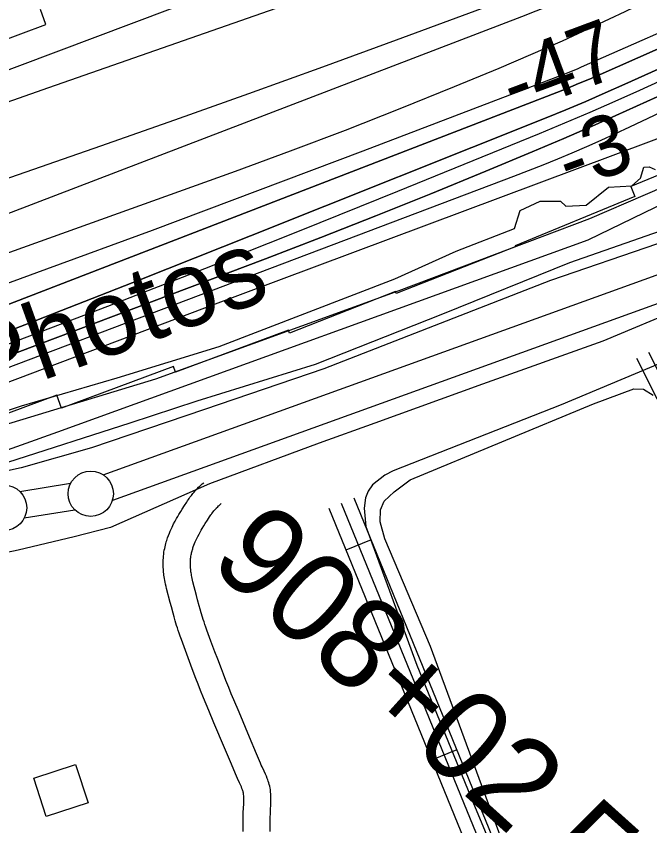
# Model space of a CAD drawing. Extents: x 3651524 to 3689615, y 505651 to 531377.
# Drawn here: x 3677747 to 3678446, y 515509 to 516402 of the extents above; entities that cross this region are included whole.
import ezdxf

# ---------------------------------------------------------------- set-up
doc = ezdxf.new("R2010")
doc.units = 0
for name, color, linetype in [('V-BLDG-OTLN', 7, 'Continuous'), ('V-LEVE-TOET', 7, 'Continuous'), ('V-RIVR-EDGE', 7, 'Continuous'), ('V-RIVR-IDEN', 7, 'Continuous'), ('V-RIVR-RANG', 7, 'Continuous'), ('V-ROAD-CNTR', 7, 'Continuous'), ('V-RRAP-FSHR', 7, 'Continuous'), ('V-RRAP-RVMT', 7, 'Continuous'), ('V-SITE-VEGE', 7, 'Continuous'), ('V-SURV-IDEN', 7, 'Continuous'), ('V-SURV-LINE', 7, 'Continuous'), ('V-TOPO-DPTH', 7, 'Continuous'), ('V-TOPO-MAJR', 7, 'Continuous'), ('V-TOPO-MINR', 7, 'Continuous'), ('V-TOPO-SHOR', 7, 'Continuous'), ('V-TOPO-WATR', 7, 'Continuous')]:
    doc.layers.add(name, color=color, linetype=linetype)

msp = doc.modelspace()

# ---------------------------------------------------------------- linework, layer by layer
at = {"layer": 'V-BLDG-OTLN'}
msp.add_lwpolyline([(3677826.342, 515534.566), (3677780.244, 515519.618), (3677766.555, 515561.827), (3677812.653, 515576.776)], close=True, dxfattribs=at)
at = {"layer": 'V-LEVE-TOET'}
for points in [[(3678453.886, 516150.611), (3678335.936, 516110.482), (3678186.1, 516051.842), (3678086.213, 516012.918), (3677954.647, 515968.005), (3677830.15, 515925.982), (3677752.594, 515903.722), (3677662.052, 515884.187)], [(3678481.538, 516080.16), (3678393.716, 516043.537), (3678261.108, 515996.136), (3678142.607, 515953.01), (3678081.091, 515930.983), (3677960.058, 515886.396), (3677850.992, 515838.102), (3677811.224, 515827.74), (3677749.333, 515813.238), (3677615.04, 515784.912)]]:
    msp.add_lwpolyline(points, dxfattribs=at)
at = {"layer": 'V-RIVR-EDGE'}
msp.add_lwpolyline([(3677626.054, 515930.438), (3677752.827, 515972.147), (3677858.561, 516003.103), (3677970.907, 516037.644), (3678164.397, 516112.207), (3678232.309, 516142.655), (3678296.606, 516167.71), (3678302.658, 516187.506), (3678324.895, 516197.656), (3678347.107, 516197.601), (3678353.097, 516192.184), (3678375.312, 516193.329), (3678399.974, 516213.079), (3678425.792, 516214.816), (3678435.418, 516223.197), (3678439.05, 516235.195), (3678445.055, 516235.78), (3678451.651, 516232.762)], dxfattribs=at)
at = {"layer": 'V-ROAD-CNTR'}
for p, q in [((3678138.318, 515824.44), (3678110.545, 515813.098)), ((3678232.833, 515592.996), (3678205.061, 515581.654))]:
    msp.add_line(p, q, dxfattribs=at)
for points in [[(3678444.25, 516031.429), (3678670.096, 515583.818), (3678992.725, 514912.671)], [(3678430.858, 516024.672), (3678656.639, 515577.19), (3678972.393, 514920.346)], [(3677912.586, 515822.202), (3677913.019, 515823.636), (3677913.501, 515825.141), (3677914.009, 515826.646), (3677914.994, 515829.352), (3677915.999, 515831.897), (3677916.991, 515834.241), (3677917.961, 515836.406), (3677918.904, 515838.412), (3677919.811, 515840.261), (3677920.699, 515842.012), (3677922.358, 515845.139), (3677923.874, 515847.864), (3677925.225, 515850.214), (3677926.44, 515852.272), (3677928.549, 515855.745), (3677930.173, 515858.358), (3677932.596, 515862.188), (3677935.056, 515866.035), (3677936.006, 515867.492), (3677936.937, 515868.876), (3677937.828, 515870.159), (3677938.711, 515871.392), (3677940.32, 515873.54), (3677941.814, 515875.424), (3677943.167, 515877.043), (3677944.386, 515878.437), (3677945.482, 515879.639), (3677946.504, 515880.72), (3677948.219, 515882.452), (3677949.595, 515883.772), (3677950.686, 515884.778), (3677952.284, 515886.194), (3677953.825, 515887.492)], [(3678119.415, 515870.729), (3678561.859, 514787.298), (3678558.993, 514792.406), (3678564.799, 514793.411), (3678968.426, 514918.708)], [(3677941.306, 515813.53), (3677941.669, 515814.732), (3677941.999, 515815.767), (3677942.319, 515816.71), (3677943.046, 515818.71), (3677943.769, 515820.539), (3677944.499, 515822.265), (3677945.227, 515823.892), (3677945.946, 515825.42), (3677946.657, 515826.869), (3677947.331, 515828.198), (3677948.72, 515830.817), (3677949.986, 515833.094), (3677951.145, 515835.108), (3677952.18, 515836.86), (3677954.111, 515840.043), (3677955.589, 515842.42), (3677957.908, 515846.086), (3677960.26, 515849.761), (3677961.02, 515850.928), (3677961.705, 515851.946), (3677962.346, 515852.869), (3677962.915, 515853.664), (3677964.082, 515855.222), (3677965.082, 515856.482), (3677965.971, 515857.547), (3677966.766, 515858.455), (3677967.474, 515859.233), (3677968.066, 515859.86), (3677969.263, 515861.068), (3677970.149, 515861.918), (3677970.802, 515862.52), (3677971.9, 515863.492), (3677973.159, 515864.554)], [(3678091.641, 515859.387), (3678534.789, 514774.236), (3678543.211, 514759.228), (3678571.835, 514764.183), (3679379.664, 515014.954), (3679427.868, 515040.096), (3679508.154, 515070.107), (3679559.394, 515077.504), (3679590.847, 515080.24), (3679632.714, 515085.935), (3679641.393, 515082.413), (3679650.236, 515063.349), (3679655.212, 515030.934), (3679667.813, 514986.511)], [(3678105.528, 515865.058), (3678548.324, 514780.767), (3678551.102, 514775.817), (3678568.317, 514778.797), (3679373.926, 515028.879), (3679421.751, 515053.823), (3679504.414, 515084.722), (3679557.671, 515092.411), (3679589.185, 515095.152), (3679634.652, 515101.337), (3679652.512, 515094.089), (3679664.739, 515067.729), (3679669.897, 515034.131), (3679682.244, 514990.604)], [(3677997.154, 515503.126), (3677997.25, 515518.179), (3677997.278, 515520.088), (3677997.391, 515523.568), (3677997.683, 515529.311), (3677997.887, 515533.393), (3677997.983, 515536.272), (3677998.009, 515538.33), (3677997.998, 515539.814), (3677997.97, 515540.844), (3677997.893, 515542.451), (3677997.772, 515543.99), (3677997.722, 515544.444), (3677997.66, 515544.89), (3677997.598, 515545.258), (3677997.39, 515546.28), (3677997.164, 515547.183), (3677996.904, 515548.077), (3677996.621, 515548.952), (3677996.317, 515549.812), (3677996.02, 515550.596), (3677995.317, 515552.32), (3677994.666, 515553.808), (3677993.308, 515556.736), (3677991.059, 515561.458), (3677989.863, 515564.06), (3677988.731, 515566.675), (3677984.344, 515577.2), (3677976.664, 515595.431), (3677965.101, 515622.826), (3677959.356, 515636.593), (3677956.502, 515643.512), (3677953.665, 515650.455), (3677950.451, 515658.457), (3677947.686, 515665.479), (3677945.298, 515671.637), (3677941.203, 515682.38), (3677938.17, 515690.461), (3677933.681, 515702.557), (3677929.206, 515714.704), (3677927.948, 515718.193), (3677926.798, 515721.513), (3677925.759, 515724.622), (3677924.815, 515727.537), (3677923.948, 515730.293), (3677922.408, 515735.377), (3677921.109, 515739.844), (3677920.005, 515743.765), (3677918.163, 515750.542), (3677916.817, 515755.641), (3677912.915, 515770.788), (3677912.321, 515773.193), (3677911.788, 515775.54), (3677911.326, 515777.762), (3677910.927, 515779.869), (3677910.585, 515781.862), (3677910.296, 515783.741), (3677910.051, 515785.514), (3677909.848, 515787.186), (3677909.673, 515788.818), (3677909.427, 515791.736), (3677909.278, 515794.358), (3677909.204, 515796.669), (3677909.186, 515798.703), (3677909.208, 515800.487), (3677909.258, 515802.113), (3677909.406, 515804.777), (3677909.58, 515806.851), (3677909.752, 515808.469), (3677910.055, 515810.766), (3677910.43, 515813.072), (3677910.807, 515815.044), (3677911.208, 515816.914), (3677911.636, 515818.706), (3677912.081, 515820.416), (3677912.506, 515821.927)], [(3678027.154, 515503.034), (3678027.248, 515517.865), (3678027.27, 515519.378), (3678027.367, 515522.316), (3678027.645, 515527.803), (3678027.861, 515532.143), (3678027.977, 515535.578), (3678028.011, 515538.258), (3678027.994, 515540.326), (3678027.952, 515541.958), (3678027.837, 515544.347), (3678027.644, 515546.802), (3678027.496, 515548.152), (3678027.316, 515549.442), (3678027.098, 515550.744), (3678026.65, 515552.932), (3678026.13, 515555.007), (3678025.588, 515556.879), (3678025.037, 515558.578), (3678024.493, 515560.116), (3678023.946, 515561.566), (3678022.951, 515564.004), (3678022.018, 515566.134), (3678020.46, 515569.496), (3678018.231, 515574.176), (3678017.261, 515576.284), (3678016.345, 515578.403), (3678012.012, 515588.794), (3678004.308, 515607.087), (3677992.763, 515634.436), (3677987.066, 515648.089), (3677984.254, 515654.906), (3677981.469, 515661.721), (3677978.327, 515669.543), (3677975.628, 515676.397), (3677973.3, 515682.403), (3677969.263, 515692.994), (3677966.276, 515700.951), (3677961.819, 515712.961), (3677957.392, 515724.976), (3677956.234, 515728.189), (3677955.2, 515731.175), (3677954.257, 515733.998), (3677953.395, 515736.659), (3677952.614, 515739.142), (3677951.168, 515743.914), (3677949.951, 515748.098), (3677948.919, 515751.765), (3677947.141, 515758.304), (3677945.847, 515763.211), (3677942.003, 515778.128), (3677941.513, 515780.111), (3677941.104, 515781.914), (3677940.752, 515783.608), (3677940.451, 515785.195), (3677940.197, 515786.68), (3677939.982, 515788.073), (3677939.803, 515789.376), (3677939.654, 515790.594), (3677939.539, 515791.674), (3677939.355, 515793.85), (3677939.25, 515795.688), (3677939.2, 515797.277), (3677939.188, 515798.653), (3677939.202, 515799.845), (3677939.232, 515800.819), (3677939.336, 515802.691), (3677939.446, 515804.005), (3677939.544, 515804.917), (3677939.739, 515806.4), (3677939.974, 515807.848), (3677940.209, 515809.076), (3677940.468, 515810.28), (3677940.746, 515811.444), (3677941.041, 515812.578), (3677941.386, 515813.805)]]:
    msp.add_lwpolyline(points, dxfattribs=at)
at = {"layer": 'V-RRAP-FSHR'}
msp.add_lwpolyline([(3676687.122, 515122.157), (3676669.671, 515433.303), (3676704.575, 515496.801), (3677047.074, 515676.716), (3677793.157, 515943.413), (3678377.803, 516155.078), (3678796.656, 516358.274), (3679022.229, 516447.237), (3679230.65, 516614.583), (3680015.882, 517005.612), (3680504.43, 517186.381), (3680687.746, 517283.253), (3681246.926, 517568.878), (3682033.887, 518068.532), (3682134.527, 518136.344)], dxfattribs=at)
at = {"layer": 'V-RRAP-RVMT'}
for points in [[(3677669.218, 516351.23), (3677779.933, 516392.382), (3677773.858, 516408.833)], [(3678547.936, 516264.813), (3678424.619, 516213.77), (3678429.084, 516203), (3678297.051, 516148.439)], [(3678297.051, 516148.439), (3678297.334, 516147.59), (3678166.1, 516096.019), (3678165.273, 516098.224), (3678048.375, 516052.36), (3678047.164, 516055.603), (3677922.863, 516009.289), (3677920.421, 516015.731), (3677797.034, 515969.761), (3677791.754, 515984.037), (3677672.211, 515939.494)]]:
    msp.add_lwpolyline(points, dxfattribs=at)
at = {"layer": 'V-SITE-VEGE'}
for points in [[(3677734.32, 515951.314), (3677901.193, 516002.078), (3678169.261, 516099.352), (3678379.46, 516178.849), (3678502.184, 516231.689)], [(3678510.747, 516183.346), (3678433.982, 516156.513), (3678357.215, 516129.68), (3678217.023, 516073.113), (3678076.854, 516017.884), (3677946.3, 515977.223), (3677872.254, 515953.024), (3677737.639, 515909.752)], [(3678514.061, 514877.351), (3678428.641, 515093.673), (3678333.23, 515353.007), (3678295, 515459.911), (3678286.978, 515481.828), (3678203.713, 515706.82), (3678153.482, 515825.483), (3678148.439, 515844.31), (3678148.665, 515857.698), (3678152.837, 515867), (3678163.724, 515877.533), (3678181.349, 515890.621), (3678383.585, 515974.268), (3678428.047, 515990.932), (3678438.756, 515990.752), (3678449.35, 515983.881)]]:
    msp.add_lwpolyline(points, dxfattribs=at)
at = {"layer": 'V-SURV-LINE'}
for points in [[(3677842.97, 515896.205), (3678554.384, 516152.945)], [(3678564.566, 516124.726), (3677853.153, 515867.986)], [(3677751.086, 515877.85), (3677807.164, 515886.931)], [(3677811.95, 515857.315), (3677755.871, 515848.234)]]:
    msp.add_lwpolyline(points, dxfattribs=at)
for centre in [(3677829.275, 515875.316), (3677733.76, 515859.849)]:
    msp.add_circle(centre, 25, dxfattribs=at)
at = {"layer": 'V-TOPO-DPTH'}
for points in [[(3676419.798, 515569.499), (3676561.946, 515620.028), (3676703.976, 515670.887), (3676845.827, 515722.24), (3676987.559, 515773.924), (3677241.864, 515867.16), (3677256.349, 515872.49), (3677270.825, 515877.842), (3677285.29, 515883.228), (3677299.745, 515888.637), (3677516.337, 515969.962), (3677638.933, 516016.435), (3677761.331, 516063.421), (3677883.43, 516111.176), (3678005.33, 516159.444), (3678331.258, 516289.687), (3678353.117, 516298.592), (3678374.893, 516307.69), (3678396.546, 516317.079), (3678418.117, 516326.661), (3678646.755, 516430.065)], [(3678646.755, 516430.065), (3678418.117, 516326.661), (3678396.546, 516317.079), (3678374.893, 516307.69), (3678353.117, 516298.592), (3678331.258, 516289.687), (3678005.33, 516159.444), (3677883.43, 516111.176), (3677761.331, 516063.421), (3677638.933, 516016.435), (3677516.337, 515969.962), (3677299.745, 515888.637), (3677285.29, 515883.228), (3677270.825, 515877.842), (3677256.349, 515872.49), (3677241.864, 515867.16), (3676987.559, 515773.924), (3676845.827, 515722.24), (3676703.976, 515670.887), (3676561.946, 515620.028), (3676419.798, 515569.499)], [(3676099.329, 515485.176), (3677104.432, 515844.057), (3677130.776, 515853.498), (3677157.106, 515862.979), (3677183.413, 515872.52), (3677209.706, 515882.103), (3677256.81, 515899.331), (3677259.539, 515900.332), (3677262.267, 515901.337), (3677264.992, 515902.348), (3677267.716, 515903.362), (3677309.936, 515919.131), (3677333.754, 515928.073), (3677357.551, 515937.069), (3677381.318, 515946.144), (3677405.065, 515955.274), (3678343.044, 516317.707), (3678355.07, 516322.453), (3678367.05, 516327.312), (3678378.96, 516332.342), (3678390.822, 516337.485), (3678534.52, 516401.003)], [(3678534.52, 516401.003), (3678390.822, 516337.485), (3678378.96, 516332.342), (3678367.05, 516327.312), (3678355.07, 516322.453), (3678343.044, 516317.707), (3677405.065, 515955.274), (3677381.318, 515946.144), (3677357.551, 515937.069), (3677333.754, 515928.073), (3677309.936, 515919.131), (3677267.716, 515903.362), (3677264.992, 515902.348), (3677262.267, 515901.337), (3677259.539, 515900.332), (3677256.81, 515899.331), (3677209.706, 515882.103), (3677183.413, 515872.52), (3677157.106, 515862.979), (3677130.776, 515853.498), (3677104.432, 515844.057), (3676099.329, 515485.176)], [(3676222.82, 515559.054), (3677227.02, 515922.335), (3677239.213, 515926.746), (3677251.406, 515931.156), (3677263.599, 515935.566), (3677275.793, 515939.975), (3677664.499, 516080.535), (3677781.02, 516123.016), (3677897.391, 516165.905), (3678013.534, 516209.405), (3678129.526, 516253.311), (3678351.92, 516338.164), (3678356.587, 516339.984), (3678361.236, 516341.851), (3678365.856, 516343.787), (3678370.457, 516345.769), (3678428.049, 516371.091), (3678461.313, 516386.021)], [(3676222.82, 515559.054), (3677227.02, 515922.335), (3677239.213, 515926.746), (3677251.406, 515931.156), (3677263.599, 515935.566), (3677275.793, 515939.975), (3677664.499, 516080.535), (3677781.02, 516123.016), (3677897.391, 516165.905), (3678013.534, 516209.405), (3678129.526, 516253.311), (3678351.92, 516338.164), (3678356.587, 516339.984), (3678361.236, 516341.851), (3678365.856, 516343.787), (3678370.457, 516345.769), (3678428.049, 516371.091), (3678461.313, 516386.021)], [(3677955.19, 516080.26), (3678649.96, 516339.831)], [(3678453.771, 516312.903), (3678419.554, 516297.239), (3678385.215, 516281.854), (3678350.691, 516266.887), (3678316.044, 516252.2), (3678264.826, 516230.854), (3678204.354, 516206.013), (3678143.718, 516181.586), (3678082.837, 516157.779), (3678021.79, 516134.386), (3677331.748, 515873.988), (3677305.573, 515864.148), (3677279.382, 515854.354), (3677253.165, 515844.628), (3677226.931, 515834.946), (3676569.034, 515593.109), (3676402.37, 515532.31)], [(3678453.771, 516312.903), (3678419.554, 516297.239), (3678385.215, 516281.854), (3678350.691, 516266.887), (3678316.044, 516252.2), (3678264.826, 516230.854), (3678204.354, 516206.013), (3678143.718, 516181.586), (3678082.837, 516157.779), (3678021.79, 516134.386), (3677331.748, 515873.988), (3677305.573, 515864.148), (3677279.382, 515854.354), (3677253.165, 515844.628), (3677226.931, 515834.946), (3676569.034, 515593.109), (3676402.37, 515532.31)], [(3674519.408, 514867.087), (3675495.662, 515178.441), (3675537.069, 515191.8), (3675578.414, 515205.344), (3675619.667, 515219.165), (3675660.86, 515233.17), (3675664.565, 515234.444), (3675707.517, 515249.359), (3675750.405, 515264.453), (3675793.198, 515279.814), (3675835.927, 515295.354), (3677210.797, 515800.233), (3677249.719, 515814.585), (3677288.616, 515829.004), (3677327.475, 515843.527), (3677366.308, 515858.117), (3677955.19, 516080.26)]]:
    msp.add_lwpolyline(points, dxfattribs=at)
at = {"layer": 'V-TOPO-MAJR'}
msp.add_lwpolyline([(3676476.204, 515681.818), (3676667.212, 515751.819), (3676858.186, 515821.916), (3677184.674, 515941.894), (3677212.388, 515952.042), (3677240.119, 515962.148), (3677267.872, 515972.19), (3677295.641, 515982.189), (3677988.922, 516230.924), (3678049.66, 516253.208), (3678110.175, 516276.069), (3678170.356, 516299.795), (3678230.315, 516324.098), (3678279.448, 516344.425), (3678314.535, 516359.305), (3678349.438, 516374.595), (3678384.065, 516390.5), (3678418.508, 516406.816), (3678763.66, 516574.065)], dxfattribs=at)
at = {"layer": 'V-TOPO-MINR'}
for points in [[(3676381.486, 515800.627), (3676580.615, 515883.619), (3676779.797, 515966.484), (3677141.571, 516116.787), (3677159.943, 516124.311), (3677178.364, 516131.71), (3677196.86, 516138.923), (3677215.405, 516146.011), (3678040.202, 516456.488), (3678081.323, 516472.018), (3678122.421, 516487.607), (3678163.485, 516503.285), (3678204.526, 516519.023), (3678245.434, 516535.088), (3678286.187, 516551.53), (3678326.707, 516568.539), (3678367.071, 516585.925), (3679003.452, 516865.303)], [(3676205.835, 515445.715), (3677219.47, 515818.822), (3677251.575, 515830.689), (3677283.659, 515842.612), (3677315.711, 515854.622), (3677347.741, 515866.689), (3678295.619, 516225.247), (3678311.832, 516231.497), (3678327.989, 516237.884), (3678344.064, 516244.476), (3678360.084, 516251.204), (3678376.022, 516258.125), (3678391.906, 516265.166), (3678407.708, 516272.388), (3678423.457, 516279.73), (3679133.934, 516615.905)], [(3676229.79, 515690.031), (3676710.926, 515906.62), (3676789.658, 515941.635), (3676868.595, 515976.173), (3676947.842, 516009.997), (3677027.294, 516043.344), (3677172.14, 516103.37), (3677179.343, 516106.298), (3677186.571, 516109.161), (3677193.837, 516111.926), (3677201.129, 516114.626), (3677385.089, 516181.329), (3677484.441, 516217.159), (3677583.875, 516252.758), (3677683.432, 516288.01), (3677783.072, 516323.032), (3678268.622, 516492.746), (3678285.971, 516499.019), (3678303.224, 516505.537), (3678320.334, 516512.422), (3678337.349, 516519.553), (3678575.005, 516622.156)], [(3675548.564, 515361.827), (3676971.028, 515896.466), (3677013.988, 515912.599), (3677056.953, 515928.717), (3677099.926, 515944.811), (3677142.906, 515960.89), (3677143.809, 515961.228), (3677186.37, 515977.048), (3677228.969, 515992.764), (3677271.626, 516008.322), (3677314.322, 516023.776), (3677356.997, 516039.283), (3677399.608, 516054.964), (3677442.122, 516070.907), (3677484.57, 516087.025), (3678304.476, 516401.238), (3678320.351, 516407.475), (3678336.153, 516413.888), (3678351.845, 516420.565), (3678367.464, 516427.418), (3678539.787, 516504.761)], [(3676440.872, 515725.404), (3676624.929, 515800.006), (3677173.155, 516024.164), (3677192.525, 516031.904), (3677211.974, 516039.436), (3677231.54, 516046.657), (3677251.185, 516053.67), (3677840.345, 516258.705), (3677922.037, 516287.403), (3678003.615, 516316.419), (3678085.021, 516345.911), (3678166.314, 516375.721), (3678318.889, 516432.177), (3678323.79, 516434.041), (3678328.668, 516435.966), (3678333.509, 516437.979), (3678338.327, 516440.052), (3678397.114, 516465.992), (3678431.237, 516481.233), (3678465.265, 516496.679)], [(3676471.655, 515572.639), (3676672.752, 515645.351), (3676873.647, 515718.624), (3677234.395, 515851.057), (3677254.756, 515858.56), (3677275.104, 515866.096), (3677295.434, 515873.683), (3677315.752, 515881.302), (3677740.976, 516041.374), (3677848.052, 516082.177), (3677954.903, 516123.556), (3678061.415, 516165.799), (3678167.701, 516208.618), (3678324.16, 516272.387), (3678351.971, 516283.931), (3678379.68, 516295.71), (3678407.236, 516307.844), (3678434.689, 516320.213), (3678788.946, 516482.56)], [(3676419.798, 515569.499), (3676561.946, 515620.028), (3676703.976, 515670.887), (3676845.827, 515722.24), (3676987.559, 515773.924), (3677241.864, 515867.16), (3677256.349, 515872.49), (3677270.825, 515877.842), (3677285.29, 515883.228), (3677299.745, 515888.637), (3677516.337, 515969.962), (3677638.933, 516016.435), (3677761.331, 516063.421), (3677883.43, 516111.176), (3678005.33, 516159.444), (3678331.258, 516289.687), (3678353.117, 516298.592), (3678374.893, 516307.69), (3678396.546, 516317.079), (3678418.117, 516326.661), (3678646.755, 516430.065)], [(3676099.329, 515485.176), (3677104.432, 515844.057), (3677130.776, 515853.498), (3677157.106, 515862.979), (3677183.413, 515872.52), (3677209.706, 515882.103), (3677256.81, 515899.331), (3677259.539, 515900.332), (3677262.267, 515901.337), (3677264.992, 515902.348), (3677267.716, 515903.362), (3677309.936, 515919.131), (3677333.754, 515928.073), (3677357.551, 515937.069), (3677381.318, 515946.144), (3677405.065, 515955.274), (3678343.044, 516317.707), (3678355.07, 516322.453), (3678367.05, 516327.312), (3678378.96, 516332.342), (3678390.822, 516337.485), (3678534.52, 516401.003)], [(3676222.82, 515559.054), (3677227.02, 515922.335), (3677239.213, 515926.746), (3677251.406, 515931.156), (3677263.599, 515935.566), (3677275.793, 515939.975), (3677664.499, 516080.535), (3677781.02, 516123.016), (3677897.391, 516165.905), (3678013.534, 516209.405), (3678129.526, 516253.311), (3678351.92, 516338.164), (3678356.587, 516339.984), (3678361.236, 516341.851), (3678365.856, 516343.787), (3678370.457, 516345.769), (3678428.049, 516371.091), (3678461.313, 516386.021)], [(3676402.37, 515532.31), (3676569.034, 515593.109), (3677226.931, 515834.946), (3677253.165, 515844.628), (3677279.382, 515854.354), (3677305.573, 515864.148), (3677331.748, 515873.988), (3678021.79, 516134.386), (3678082.837, 516157.779), (3678143.718, 516181.586), (3678204.354, 516206.013), (3678264.826, 516230.854), (3678316.044, 516252.2), (3678350.691, 516266.887), (3678385.215, 516281.854), (3678419.554, 516297.239), (3678453.771, 516312.903)]]:
    msp.add_lwpolyline(points, dxfattribs=at)
at = {"layer": 'V-TOPO-SHOR'}
for points in [[(3679033.116, 516294.653), (3678914.457, 516260.316), (3678884.829, 516250.101), (3678871.332, 516243.633), (3678752.335, 516173.323), (3678582.706, 516077.753), (3678499.684, 516036.967), (3678347.992, 515973.23), (3678162.683, 515900.681), (3678153.435, 515895.778)], [(3678153.435, 515895.778), (3678139.871, 515885.295), (3678135.062, 515878.012), (3678132.262, 515870.694), (3678130.732, 515859.338), (3678132.406, 515839.229), (3678188.758, 515686.321), (3678251.147, 515533.985), (3678323.873, 515359.382)]]:
    msp.add_lwpolyline(points, dxfattribs=at)
at = {"layer": 'V-TOPO-WATR'}
for points in [[(3677955.19, 516080.26), (3678649.96, 516339.831)], [(3674519.408, 514867.087), (3675495.662, 515178.441), (3675537.069, 515191.8), (3675578.414, 515205.344), (3675619.667, 515219.165), (3675660.86, 515233.17), (3675664.565, 515234.444), (3675707.517, 515249.359), (3675750.405, 515264.453), (3675793.198, 515279.814), (3675835.927, 515295.354), (3677210.797, 515800.233), (3677249.719, 515814.585), (3677288.616, 515829.004), (3677327.475, 515843.527), (3677366.308, 515858.117), (3677955.19, 516080.26)]]:
    msp.add_lwpolyline(points, dxfattribs=at)

# ---------------------------------------------------------------- texts
at = {"layer": 'V-RIVR-IDEN'}
msp.add_text('Aerial Photos', height=83, rotation=19.817153, dxfattribs=at).set_placement((3677409.004, 515867.596))
at = {"layer": 'V-RIVR-RANG'}
for s, rotation, p in [('-47', 20.437028, (3678295.847, 516292.29)), ('-3', 20.158326, (3678356.987, 516208.628))]:
    msp.add_text(s, height=67, rotation=rotation, dxfattribs=at).set_placement(p)
at = {"layer": 'V-SURV-IDEN'}
msp.add_text('908+02.5', height=100, rotation=318.019252, dxfattribs=at).set_placement((3677957.868, 515797.841))

doc.saveas('drawing.dxf')
